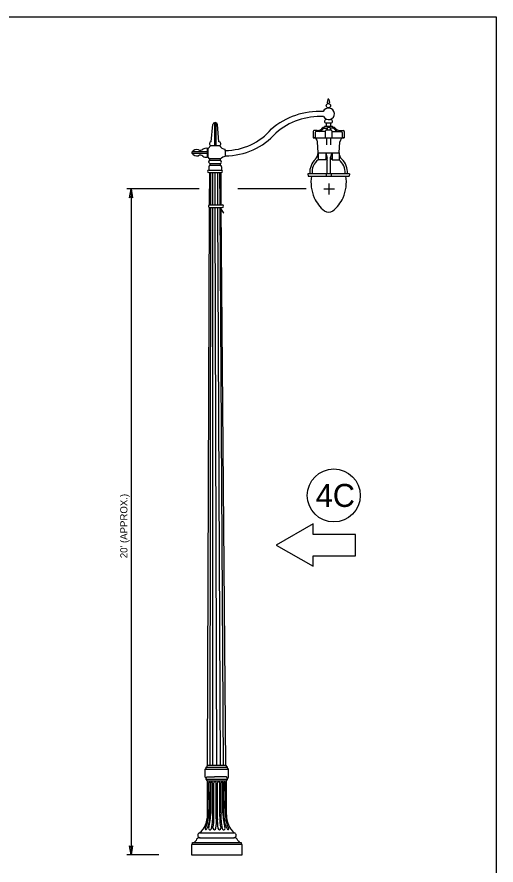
# Model space of a CAD drawing. Extents: x 99968 to 128667, y 90163 to 102182.
# Drawn here: x 117667 to 118467, y 100666 to 102082 of the extents above; entities that cross this region are included whole.
import ezdxf

# ---------------------------------------------------------------- set-up
doc = ezdxf.new("R2010")
doc.units = 0
for name, color, linetype in [('Border Prelim Stamp', 7, 'Continuous'), ('Default', 7, 'Continuous'), ('RD Standard Plans Active', 7, 'Continuous')]:
    doc.layers.add(name, color=color, linetype=linetype)

msp = doc.modelspace()

# ---------------------------------------------------------------- linework, layer by layer
at = {"layer": 'Border Prelim Stamp'}
msp.add_lwpolyline([(118100.3, 101200.1), (118161.8, 101164.6), (118161.8, 101182.3), (118232.7, 101182.3), (118232.7, 101217.8), (118161.8, 101217.8), (118161.8, 101235.5)], close=True, dxfattribs=at)
msp.add_circle((118196.2, 101282.8), 44.2, dxfattribs=at)
at = {"layer": 'Default'}
msp.add_lwpolyline([(115267.5, 102081.5), (118467.2, 102081.5), (118467.2, 99881.9), (115267.5, 99881.9)], close=True, dxfattribs=at)
at = {"layer": 'RD Standard Plans Active'}
for p, q in [((118186.1, 101943.5), (118185.4, 101938.6)), ((118188, 101943.7), (118189.1, 101938.6)), ((117991.7, 101873.1), (117994.1, 101902.1)), ((117997.2, 101905), (117997.2, 101866.8)), ((117999.4, 101905), (117999.4, 101866.8)), ((118004.6, 101873.1), (118002.2, 101902.1)), ((118180.7, 101897.8), (118177.9, 101897.2)), ((118179.6, 101896.1), (118185.6, 101896.1)), ((118181.8, 101898.9), (118180.7, 101898.6)), ((118180.7, 101898.6), (118180.7, 101897.8)), ((118183.3, 101898.9), (118181.8, 101898.9)), ((118191.5, 101904.1), (118183.3, 101904.1)), ((118183.3, 101904.1), (118183.3, 101898.9)), ((118191.5, 101898.9), (118183.3, 101898.9)), ((118185.6, 101892.9), (118185.6, 101897.1)), ((118190, 101897.1), (118185.6, 101897.1)), ((118190, 101897.1), (118190, 101892.9)), ((118195.9, 101896.1), (118190, 101896.1)), ((118191.5, 101898.9), (118191.5, 101904.1)), ((118193.9, 101898.9), (118191.5, 101898.9)), ((118195.5, 101897.2), (118193.9, 101898.9)), ((118197.6, 101897.2), (118195.5, 101897.2)), ((118161.7, 101890.5), (118161.7, 101880)), ((118168.4, 101892), (118163.2, 101892)), ((118165.4, 101888.8), (118165.4, 101880)), ((118182.6, 101890.3), (118166.9, 101890.3)), ((118182.6, 101880), (118182.6, 101891.4)), ((118184.1, 101892.9), (118191.5, 101892.9)), ((118193, 101891.4), (118193, 101880)), ((118193, 101890.3), (118208.7, 101890.3)), ((118207.1, 101892), (118212.3, 101892)), ((118210.2, 101888.8), (118210.2, 101880)), ((118213.8, 101890.5), (118213.8, 101880)), ((117991, 101866.8), (117986.6, 101862)), ((117991, 101866.8), (118005.6, 101866.8)), ((118161.8, 101880), (118213.8, 101880)), ((118170, 101854.8), (118169, 101873.3)), ((118184.5, 101868.3), (118184.5, 101880)), ((118191.5, 101868.3), (118191.5, 101880)), ((118205.2, 101854.8), (118206.6, 101873.1)), ((117984.8, 101853.4), (117959.9, 101853.4)), ((117984.8, 101856.5), (117960, 101856.5)), ((117986.6, 101862), (117984.8, 101862)), ((117984.8, 101862), (117984.8, 101847.7)), ((117986.6, 101847.7), (117986.6, 101862)), ((118015, 101858.6), (118015, 101860.8)), ((118015, 101858.6), (118015, 101848.5)), ((118170, 101854.8), (118205.2, 101854.8)), ((118170, 101854.8), (118170, 101842.8)), ((118182.7, 101854.8), (118185.3, 101846)), ((118182.7, 101854.8), (118182.7, 101842.8)), ((118193.2, 101854.8), (118191, 101847.3)), ((118193.4, 101854.7), (118193.4, 101842.8)), ((118205.2, 101854.8), (118205.2, 101842.8)), ((117986.6, 101847.7), (117984.8, 101847.7)), ((117988.7, 101844.5), (117986.6, 101847.7)), ((118007.3, 101844.5), (117988.7, 101844.5)), ((117988.7, 101844.5), (117988.7, 101842.3)), ((117988.7, 101842.3), (118007.3, 101842.3)), ((118007.3, 101842.3), (118007.3, 101844.5)), ((118182.7, 101842.8), (118170, 101842.8)), ((118182.6, 101845.6), (118185.4, 101841.9)), ((118185.3, 101819.9), (118185.3, 101846)), ((118191, 101819.9), (118191, 101847.3)), ((118193.4, 101846.7), (118191, 101843.5)), ((118193.4, 101842.8), (118205.2, 101842.8)), ((117987.5, 101831.4), (117987.5, 101826)), ((117987.5, 101826), (118008.6, 101826)), ((117989.3, 101836.8), (118006.7, 101836.8)), ((117989.3, 101836.8), (117989.3, 101833.9)), ((117989.3, 101833.9), (118006.7, 101833.9)), ((118006.7, 101836.8), (118006.7, 101833.9)), ((118008.6, 101831.4), (118008.6, 101826)), ((117987.5, 101822.1), (118008.6, 101822.1)), ((117988.9, 101768), (117989.1, 101822.1)), ((117990.9, 101768), (117990.9, 101822.1)), ((117994.1, 101768), (117994.1, 101822.1)), ((117998.4, 101768), (117998.3, 101822.1)), ((118002.9, 101768), (118002.6, 101822.1)), ((118006.4, 101768), (118006, 101822.1)), ((118008.4, 101768), (118008, 101822.1)), ((118222.4, 101819.9), (118153.2, 101819.9)), ((118153.2, 101819.9), (118153.6, 101815.9)), ((118153.6, 101815.9), (118222, 101815.9)), ((118183.8, 101819.9), (118183.8, 101815.9)), ((118191.9, 101819.9), (118191.9, 101815.9)), ((118222.4, 101819.9), (118222, 101815.9)), ((118188.5, 101794.4), (118188.5, 101803.6)), ((117971.7, 101794.4), (117850.8, 101794.4)), ((117857.7, 101794.4), (117857.7, 100683.2)), ((118150.1, 101794.4), (118036, 101794.4)), ((118179.4, 101794.4), (118197.6, 101794.4)), ((118188.5, 101785.2), (118188.5, 101794.4)), ((117988.5, 101768), (118010.1, 101768)), ((117985.6, 100832.4), (117988.9, 101763.5)), ((117987, 101766.5), (117987, 101765)), ((117988.5, 101763.5), (118010.1, 101763.5)), ((117989.6, 100832.4), (117990.8, 101763.5)), ((117994.4, 100832.4), (117994.1, 101763.5)), ((118000.9, 100832.4), (117998.4, 101763.5)), ((118007.1, 100832.4), (118002.9, 101763.5)), ((118012.2, 100832.4), (118006.4, 101763.5)), ((118016.1, 100832.4), (118008.4, 101763.5)), ((117981.4, 100825.8), (117983, 100827.4)), ((117981.4, 100812.6), (117981.4, 100825.8)), ((117981.4, 100825.8), (118020.2, 100825.8)), ((117983, 100829.3), (117984.6, 100830.4)), ((117983, 100829.3), (118018.4, 100829.3)), ((117983, 100827.4), (117983, 100829.3)), ((117984.6, 100831.4), (117985.6, 100832.4)), ((117984.6, 100830.4), (117984.6, 100831.4)), ((117985.6, 100832.4), (118016.1, 100832.4)), ((118017, 100831.4), (118016.1, 100832.4)), ((118017, 100830.4), (118017, 100831.4)), ((118018.6, 100829.1), (118017, 100830.4)), ((118018.6, 100827.4), (118018.6, 100829.1)), ((118020.2, 100825.8), (118018.6, 100827.4)), ((118020.2, 100812.3), (118020.2, 100825.8)), ((117982.9, 100811), (117981.4, 100812.6)), ((117982.9, 100811), (117984.9, 100813.1)), ((117982.9, 100809.3), (117982.9, 100811)), ((117985.3, 100806.6), (117982.9, 100809.3)), ((117982.9, 100809.3), (118019.4, 100809.3)), ((117984.9, 100813.1), (117997.3, 100813.1)), ((117985.3, 100749.9), (117985.3, 100806.6)), ((117985.3, 100806.6), (118017.1, 100806.6)), ((118017.4, 100813.1), (117997.3, 100813.1)), ((118017.1, 100806.6), (118019, 100808.8)), ((118017.1, 100749.9), (118017.1, 100806.6)), ((118019, 100811), (118017.4, 100813.1)), ((118019, 100811), (118020.2, 100812.3)), ((118019, 100808.8), (118019, 100811)), ((117986.3, 100745.4), (117987.3, 100803.2)), ((117988.9, 100744), (117989.8, 100802.9)), ((117990.8, 100752.8), (117990.8, 100803.4)), ((117993.9, 100753.2), (117993.9, 100803.4)), ((117996, 100747.1), (117996, 100803.2)), ((118000.1, 100743.1), (118000.1, 100803.2)), ((118002, 100743.1), (118002, 100802.9)), ((118006, 100747.1), (118006, 100802.8)), ((118008, 100753.2), (118008, 100803.3)), ((118011.1, 100752.8), (118011.1, 100803.9)), ((118013.5, 100744), (118012.6, 100802.9)), ((118016, 100745.4), (118015.1, 100803.2)), ((117972.3, 100719.5), (118030.1, 100719.5)), ((117972.3, 100711.6), (118030, 100711.6)), ((118043.4, 100700.3), (117958.8, 100700.3)), ((117958.8, 100700.3), (117958.8, 100683.2)), ((117960.5, 100700.4), (117960.5, 100703.3)), ((117960.5, 100703.3), (118041.8, 100703.3)), ((118041.8, 100703.3), (118041.8, 100700.3)), ((118043.4, 100683.2), (118043.4, 100700.3)), ((117904.3, 100683.2), (117850.8, 100683.2)), ((117958.8, 100683.2), (118043.4, 100683.2))]:
    msp.add_line(p, q, dxfattribs=at)
for points in [[(117855.1, 101779.4), (117857.7, 101794.4), (117860.2, 101779.4), (117857.7, 101781.8)], [(117855.1, 101779.4), (117857.7, 101794.4), (117860.2, 101779.4), (117857.7, 101781.8)], [(117860.2, 100698.2), (117857.7, 100683.2), (117855.1, 100698.2), (117857.7, 100695.8)]]:
    msp.add_lwpolyline(points, close=True, dxfattribs=at)
msp.add_circle((118187.3, 101933.3), 3.68, dxfattribs=at)
for centre, radius, start, end in [((118187.3, 101938.9), 1.91, 188.4183, 270), ((118187.1, 101943.6), 0.972, 5.7106, 184.2364), ((118187.3, 101938.9), 1.91, 270, 352.6831), ((118187.6, 101919.9), 9.71, 208.868, 157.0995), ((118172.8, 101804.5), 110.8, 86.7349, 131.2767), ((118184, 101907.3), 3.27, 87.4944, 256.9677), ((118190.8, 101907.3), 3.27, 283.0323, 92.5056), ((117998.2, 101900.9), 4.26, 17.0378, 162.9622), ((118015, 101959.4), 100.7, 270, 319.9162), ((118168.8, 101902.6), 10.5, 267.8253, 329.2811), ((118168.8, 101902.6), 12.6, 282.9285, 329.2811), ((118206.7, 101902.6), 12.6, 210.7189, 257.0715), ((118206.7, 101902.6), 10.5, 210.7189, 272.1747), ((118163.2, 101890.5), 1.5, 90, 180), ((118166.9, 101888.8), 1.5, 90, 180), ((118184.1, 101891.4), 1.5, 90, 180), ((118191.5, 101891.4), 1.5, 0, 90), ((118208.7, 101888.8), 1.5, 0, 90), ((118212.3, 101890.5), 1.5, 0, 90), ((117991.7, 101869.9), 3.2, 90, 257.4373), ((118004.6, 101869.9), 3.2, 287.7455, 90), ((118016.6, 101873.6), 13, 211.5593, 262.6592), ((118161.8, 101872.8), 7.23, 2.5251, 90), ((118213.8, 101872.8), 7.23, 90, 177.4749), ((117960.7, 101854.9), 1.5, 149.9972, 210.0028), ((117967.4, 101851), 9.22, 72.2856, 149.9972), ((117967.4, 101858.7), 9.22, 210.0028, 287.7144), ((117973.3, 101864.8), 5.9, 238.2127, 315.8066), ((117982.5, 101854.2), 8.15, 73.6183, 127.5394), ((118154.4, 101854.8), 15.6, 316.4467, 0), ((118220.8, 101854.8), 15.6, 180, 223.5533), ((117973.3, 101844.9), 5.9, 44.1934, 121.7873), ((117982.5, 101855.5), 8.15, 232.4606, 286.3817), ((117990.4, 101839.7), 3.1, 122.0054, 250.821), ((118005.7, 101839.7), 3.1, 289.179, 57.9946), ((118016.8, 101835.7), 13, 97.9353, 136.8476), ((118186, 101822.3), 29.8, 132.847, 184.5548), ((118186, 101822.3), 26.1, 127.7871, 185.2068), ((118189.2, 101822.3), 26, 355.3437, 52.1131), ((118189.2, 101822.3), 29.8, 355.3437, 47.153), ((117987.5, 101824), 1.97, 90, 270), ((117990.5, 101831.1), 3.05, 112.1409, 174.4278), ((118005.5, 101831.1), 3.05, 5.5722, 67.8591), ((118008.6, 101824), 1.97, 270, 90), ((118227.1, 101806.3), 69, 171.9823, 202.8906), ((118148.3, 101806.3), 69, 337.1094, 8.0452), ((117988.5, 101766.5), 1.5, 90, 180), ((118010.1, 101765.7), 2.23, 270, 90), ((118224.8, 101809.7), 68.3, 206.3057, 229.5503), ((118150.6, 101809.7), 68.3, 310.4497, 333.6943), ((117988.5, 101765), 1.5, 180, 270), ((118021.5, 101764.7), 13.8, 198.3952, 231.7098), ((118187.7, 101768), 12.5, 234.5502, 305.4498), ((117988.5, 100803.2), 1.26, 349.2728, 180), ((117992.4, 100803.4), 1.53, 1.5621, 179.9758), ((117998.1, 100802.9), 2.08, 10.9255, 170.9143), ((118004, 100802.9), 2.05, 358.1581, 180), ((118009.6, 100803.3), 1.59, 21.6235, 180.2529), ((118013.8, 100803.2), 1.26, 0, 190.7272), ((117945.3, 100749), 40, 312.3972, 1.2778), ((117902, 100752.4), 88.8, 344.0049, 0.3058), ((117901.2, 100746.7), 92.9, 347.6582, 3.9591), ((118100.7, 100746.7), 92.9, 176.0409, 192.3418), ((118099.9, 100752.4), 88.8, 179.6942, 195.9951), ((118057.1, 100749), 40, 178.7222, 227.6028), ((117955.5, 100744.1), 30.9, 328.3824, 2.3922), ((117958, 100742.7), 30.9, 328.3824, 2.3922), ((117908.1, 100743.8), 87.9, 349.2042, 2.1845), ((117930.5, 100738.9), 69.8, 350.4276, 3.4079), ((118071.6, 100738.9), 69.8, 176.5921, 189.5724), ((118093.9, 100743.8), 87.9, 177.8155, 190.7958), ((118044.3, 100742.7), 30.9, 177.6078, 211.6176), ((118046.9, 100744.1), 30.9, 177.6078, 211.6176), ((117973.1, 100715.6), 3.99, 101.9356, 259.2025), ((117982.8, 100726.8), 1.55, 132.8789, 348.2317), ((117989.6, 100727.2), 2.37, 156.2796, 352.875), ((117996.9, 100727.3), 2.37, 180, 0), ((118005.2, 100727.3), 2.37, 180, 0), ((118012.3, 100727.2), 2.37, 187.125, 23.7204), ((118019.5, 100726.8), 1.55, 191.7683, 47.1211), ((118029.3, 100715.6), 3.99, 280.7975, 78.0644), ((117960.5, 100709.6), 6.29, 270, 336.966), ((117972.3, 100705.3), 6.29, 90, 163.6577), ((118030, 100705.3), 6.29, 16.3423, 90), ((118041.8, 100709.6), 6.29, 203.034, 270)]:
    msp.add_arc(centre, radius, start, end, dxfattribs=at)
for centre, major_axis, ratio, start_param, end_param in [((118171.9, 101809.1), (119.5, 0), 0.959391, 1.514471, 2.302344), ((118015, 101957), (110.8, 0), 0.967467, 4.712389, 5.581673)]:
    msp.add_ellipse(centre, major_axis=major_axis, ratio=ratio, start_param=start_param, end_param=end_param, dxfattribs=at)

# ---------------------------------------------------------------- texts
at = {"layer": 'Border Prelim Stamp'}
msp.add_text('4C', height=38.31, dxfattribs=at).set_placement((118166.1, 101263.7))
at = {"layer": 'RD Standard Plans Active'}
msp.add_text("20' (APPROX.)", height=12, rotation=90, dxfattribs=at).set_placement((117851.7, 101178.1))

doc.saveas('drawing.dxf')
